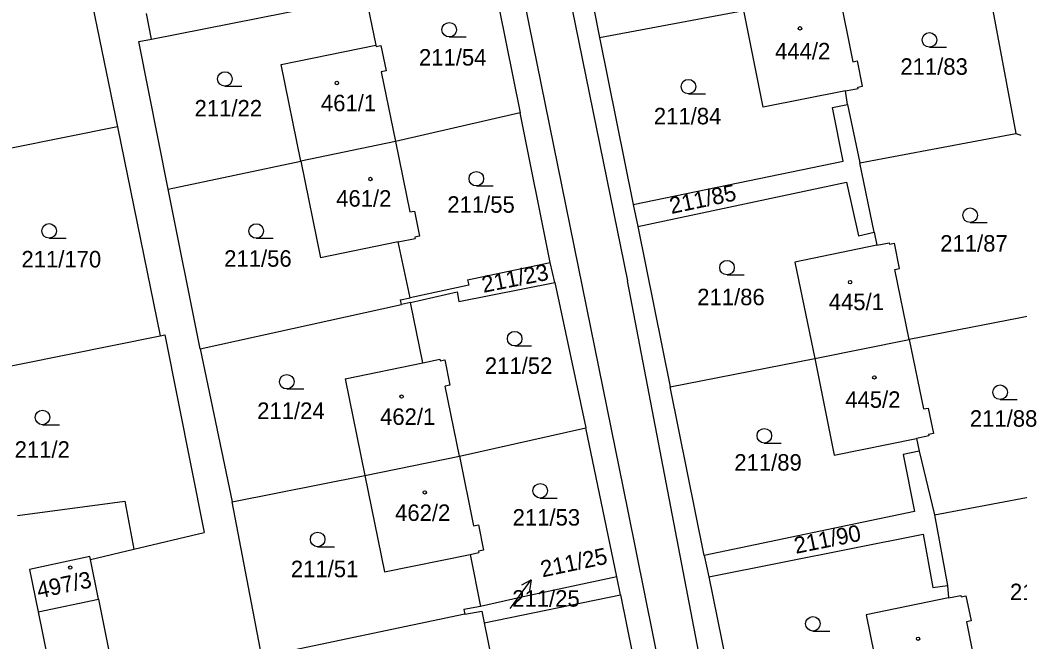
# Model space of a CAD drawing. Extents: x -735249 to -729401, y -1124843 to -1121828.
# Drawn here: x -733187.6 to -733084.7, y -1123493 to -1123429 of the extents above; entities that cross this region are included whole.
import ezdxf

# ---------------------------------------------------------------- set-up
doc = ezdxf.new("R2010")
doc.units = 0
for name, color, linetype in [('Vrstva 1', 7, 'Continuous'), ('Vrstva 16', 7, 'Continuous'), ('Vrstva 18', 7, 'Continuous'), ('Vrstva 19', 7, 'Continuous'), ('Vrstva 25', 7, 'Continuous')]:
    doc.layers.add(name, color=color, linetype=linetype)

msp = doc.modelspace()

# ---------------------------------------------------------------- linework, layer by layer
at = {"layer": 'Vrstva 1'}
for points in [[(-733157.69, -1123318.6), (-733125, -1123479.49)], [(-733152.89, -1123318.95), (-733125, -1123455.89)], [(-733131.13, -1123414.39), (-733127.91, -1123430.78)], [(-733181.99, -1123418.45), (-733177.57, -1123440)], [(-733138.99, -1123424.07), (-733136.07, -1123438.56)], [(-733088.09, -1123424.13), (-733085.02, -1123440.7)], [(-733103.24, -1123426.07), (-733101.81, -1123433.29)], [(-733174.07, -1123430.97), (-733151.96, -1123426.58)], [(-733151.96, -1123426.58), (-733150.94, -1123431.58)], [(-733174.07, -1123430.97), (-733174.58, -1123428.31)], [(-733127.91, -1123430.78), (-733113.02, -1123428)], [(-733111.04, -1123437.99), (-733113.02, -1123428)], [(-733175.35, -1123431.22), (-733174.07, -1123430.97)], [(-733172.34, -1123446.44), (-733175.35, -1123431.22)], [(-733127.91, -1123430.78), (-733124.42, -1123448.01)], [(-733160.69, -1123433.59), (-733150.94, -1123431.58)], [(-733150.94, -1123431.58), (-733150.91, -1123431.73)], [(-733150.91, -1123431.73), (-733150.42, -1123431.63)], [(-733150.42, -1123431.63), (-733149.89, -1123434.23)], [(-733158.67, -1123443.54), (-733160.69, -1123433.59)], [(-733101.81, -1123433.29), (-733101.32, -1123433.19)], [(-733100.8, -1123435.81), (-733101.32, -1123433.19)], [(-733149.89, -1123434.23), (-733150.38, -1123434.33)], [(-733150.38, -1123434.33), (-733148.92, -1123441.53)], [(-733102.54, -1123436.31), (-733111.04, -1123437.99)], [(-733102.54, -1123436.31), (-733101.26, -1123436.05)], [(-733102.35, -1123437.69), (-733102.54, -1123436.31)], [(-733101.29, -1123435.91), (-733100.8, -1123435.81)], [(-733101.26, -1123436.05), (-733101.29, -1123435.91)], [(-733103.89, -1123438.03), (-733102.35, -1123437.69)], [(-733102.35, -1123437.69), (-733101.09, -1123443.73)], [(-733136.07, -1123438.56), (-733148.92, -1123441.53)], [(-733132.97, -1123453.99), (-733136.07, -1123438.56)], [(-733102.78, -1123443.56), (-733103.89, -1123438.03)], [(-733177.57, -1123440), (-733215.64, -1123447.69)], [(-733177.57, -1123440), (-733173.15, -1123461.55)], [(-733101.09, -1123443.73), (-733085.02, -1123440.7)], [(-733085.02, -1123440.7), (-733084.48, -1123440.86)], [(-733148.92, -1123441.53), (-733158.67, -1123443.54)], [(-733148.92, -1123441.53), (-733147.45, -1123448.79)], [(-733172.34, -1123446.44), (-733158.67, -1123443.54)], [(-733158.67, -1123443.54), (-733156.64, -1123453.53)], [(-733124.42, -1123448.01), (-733102.78, -1123443.56)], [(-733099.61, -1123450.87), (-733101.09, -1123443.73)], [(-733123.96, -1123450.29), (-733102.45, -1123445.73)], [(-733102.45, -1123445.73), (-733101.22, -1123451.24)], [(-733169.04, -1123462.9), (-733172.34, -1123446.44)], [(-733124.42, -1123448.01), (-733123.96, -1123450.29)], [(-733147.45, -1123448.79), (-733146.97, -1123448.69)], [(-733146.97, -1123448.69), (-733146.44, -1123451.29)], [(-733123.96, -1123450.29), (-733120.62, -1123466.81)], [(-733101.22, -1123451.24), (-733099.61, -1123450.87)], [(-733099.61, -1123450.87), (-733099.31, -1123452.23)], [(-733148.63, -1123451.88), (-733156.64, -1123453.53)], [(-733148.63, -1123451.88), (-733146.89, -1123451.52)], [(-733147.4, -1123457.66), (-733148.63, -1123451.88)], [(-733146.44, -1123451.29), (-733146.92, -1123451.38)], [(-733146.92, -1123451.38), (-733146.89, -1123451.52)], [(-733099.31, -1123452.23), (-733098.04, -1123451.97)], [(-733098.04, -1123451.97), (-733098.01, -1123452.11)], [(-733098.01, -1123452.11), (-733097.52, -1123452.01)], [(-733096.98, -1123454.62), (-733097.52, -1123452.01)], [(-733099.31, -1123452.23), (-733107.79, -1123453.96)], [(-733141.49, -1123455.8), (-733132.97, -1123453.99)], [(-733132.5, -1123456.07), (-733132.97, -1123453.99)], [(-733107.79, -1123453.96), (-733105.71, -1123463.91)], [(-733097.47, -1123454.72), (-733096.98, -1123454.62)], [(-733096, -1123461.93), (-733097.47, -1123454.72)], [(-733142.4, -1123458.03), (-733132.5, -1123456.07)], [(-733141.49, -1123455.8), (-733141.35, -1123456.35)], [(-733132.5, -1123456.07), (-733129.32, -1123471.04)], [(-733116.55, -1123500), (-733125, -1123455.89)], [(-733141.35, -1123456.35), (-733147.4, -1123457.66)], [(-733147.36, -1123458.12), (-733142.56, -1123457.02)], [(-733142.56, -1123457.02), (-733142.4, -1123458.03)], [(-733169.04, -1123462.9), (-733148.29, -1123458.32)], [(-733148.41, -1123457.84), (-733147.4, -1123457.66)], [(-733148.29, -1123458.32), (-733148.41, -1123457.84)], [(-733147.36, -1123458.12), (-733148.29, -1123458.32)], [(-733146.09, -1123464.35), (-733147.36, -1123458.12)], [(-733080.8, -1123458.98), (-733096, -1123461.93)], [(-733202.2, -1123467.42), (-733173.15, -1123461.55)], [(-733173.15, -1123461.55), (-733172.69, -1123461.46)], [(-733172.69, -1123461.46), (-733168.62, -1123481.85)], [(-733105.71, -1123463.91), (-733096, -1123461.93)], [(-733096, -1123461.93), (-733094.53, -1123469.11)], [(-733169.04, -1123462.9), (-733165.76, -1123478.68)], [(-733154.11, -1123465.99), (-733146.09, -1123464.35)], [(-733146.09, -1123464.35), (-733144.36, -1123463.99)], [(-733144.36, -1123463.99), (-733144.33, -1123464.14)], [(-733144.33, -1123464.14), (-733143.84, -1123464.04)], [(-733143.84, -1123464.04), (-733143.33, -1123466.65)], [(-733120.62, -1123466.81), (-733105.71, -1123463.91)], [(-733105.71, -1123463.91), (-733103.72, -1123473.88)], [(-733154.11, -1123465.99), (-733152.08, -1123475.96)], [(-733143.33, -1123466.65), (-733143.8, -1123466.75)], [(-733142.34, -1123473.97), (-733143.8, -1123466.75)], [(-733117.1, -1123484.21), (-733120.62, -1123466.81)], [(-733094.53, -1123469.11), (-733094.04, -1123469.02)], [(-733094.04, -1123469.02), (-733093.5, -1123471.64)], [(-733142.34, -1123473.97), (-733129.32, -1123471.04)], [(-733126.11, -1123486.41), (-733129.32, -1123471.04)], [(-733093.5, -1123471.64), (-733093.99, -1123471.74)], [(-733103.72, -1123473.88), (-733095.23, -1123472.14)], [(-733093.96, -1123471.88), (-733095.23, -1123472.14)], [(-733095.23, -1123472.14), (-733094.96, -1123473.45)], [(-733093.99, -1123471.74), (-733093.96, -1123471.88)], [(-733094.96, -1123473.45), (-733096.62, -1123473.79)], [(-733094.96, -1123473.45), (-733093.4, -1123480.04)], [(-733152.08, -1123475.96), (-733142.34, -1123473.97)], [(-733142.34, -1123473.97), (-733140.88, -1123481.16)], [(-733096.62, -1123473.79), (-733095.44, -1123479.7)], [(-733165.76, -1123478.68), (-733152.08, -1123475.96)], [(-733152.08, -1123475.96), (-733150.06, -1123485.92)], [(-733093.4, -1123480.04), (-733077.33, -1123477.02)], [(-733187.86, -1123480.09), (-733176.81, -1123478.62)], [(-733176.81, -1123478.62), (-733175.88, -1123483.58)], [(-733162.7, -1123494.69), (-733165.76, -1123478.68)], [(-733125, -1123479.49), (-733113.6, -1123536.1)], [(-733095.44, -1123479.7), (-733117.1, -1123484.21)], [(-733093.4, -1123480.04), (-733092.06, -1123487.33)], [(-733175.88, -1123483.58), (-733168.62, -1123481.85)], [(-733140.88, -1123481.16), (-733140.37, -1123481.06)], [(-733140.37, -1123481.06), (-733139.85, -1123483.67)], [(-733116.65, -1123486.44), (-733094.54, -1123482.01)], [(-733094.54, -1123482.01), (-733093.55, -1123487.51)], [(-733180.35, -1123484.65), (-733175.88, -1123483.58)], [(-733141.22, -1123484.11), (-733140.32, -1123483.92)], [(-733139.85, -1123483.67), (-733140.35, -1123483.77)], [(-733140.35, -1123483.77), (-733140.32, -1123483.92)], [(-733180.42, -1123484.33), (-733186.63, -1123485.68)], [(-733180.35, -1123484.65), (-733180.42, -1123484.33)], [(-733179.53, -1123488.73), (-733180.35, -1123484.65)], [(-733150.06, -1123485.92), (-733141.22, -1123484.11)], [(-733141.22, -1123484.11), (-733140.16, -1123489.48)], [(-733117.1, -1123484.21), (-733116.65, -1123486.44)], [(-733186.63, -1123485.68), (-733185.75, -1123490.05)], [(-733126.11, -1123486.41), (-733136.09, -1123488.54)], [(-733125.74, -1123488.27), (-733126.11, -1123486.41)], [(-733116.65, -1123486.44), (-733113.13, -1123503.68)], [(-733093.55, -1123487.51), (-733092.06, -1123487.33)], [(-733092.06, -1123487.33), (-733091.94, -1123488.6)], [(-733185.75, -1123490.05), (-733179.53, -1123488.73)], [(-733179.53, -1123488.73), (-733177.9, -1123496.81)], [(-733136.09, -1123488.54), (-733140.16, -1123489.48)], [(-733139.78, -1123491.18), (-733125.74, -1123488.27)], [(-733125.74, -1123488.27), (-733122.66, -1123503.59)], [(-733091.94, -1123488.6), (-733100.43, -1123490.33)], [(-733091.94, -1123488.6), (-733090.67, -1123488.34)], [(-733090.67, -1123488.34), (-733090.64, -1123488.49)], [(-733090.64, -1123488.49), (-733090.15, -1123488.39)], [(-733090.15, -1123488.39), (-733089.62, -1123490.98)], [(-733185.75, -1123490.05), (-733181.2, -1123512.41)], [(-733140.16, -1123489.48), (-733141.87, -1123489.8)], [(-733141.87, -1123489.8), (-733141.76, -1123490.26)], [(-733141.76, -1123490.26), (-733140.03, -1123489.98)], [(-733140.03, -1123489.98), (-733139.78, -1123491.18)], [(-733141.76, -1123490.26), (-733162.7, -1123494.69)], [(-733139.78, -1123491.18), (-733138.69, -1123496.56)], [(-733100.43, -1123490.33), (-733098.4, -1123500.3)], [(-733089.62, -1123490.98), (-733090.1, -1123491.08)], [(-733090.1, -1123491.08), (-733088.63, -1123498.3)]]:
    msp.add_lwpolyline(points, dxfattribs=at)
at = {"layer": 'Vrstva 16'}
msp.add_lwpolyline([(-733137.09, -1123489.7), (-733136.69, -1123489.15)], dxfattribs=at)
at = {"layer": 'Vrstva 25'}
for points in [[(-733143.38, -1123430.74), (-733141.63, -1123430.74)], [(-733093.91, -1123431.79), (-733092.16, -1123431.79)], [(-733166.5, -1123435.82), (-733164.75, -1123435.82)], [(-733118.74, -1123436.61), (-733116.99, -1123436.61)], [(-733140.59, -1123446.11), (-733138.84, -1123446.11)], [(-733089.72, -1123449.88), (-733087.97, -1123449.88)], [(-733184.61, -1123451.49), (-733182.86, -1123451.49)], [(-733163.27, -1123451.5), (-733161.52, -1123451.5)], [(-733114.76, -1123455.28), (-733113.01, -1123455.28)], [(-733136.64, -1123462.61), (-733134.89, -1123462.61)], [(-733160.12, -1123467.05), (-733158.37, -1123467.05)], [(-733086.62, -1123468.13), (-733084.87, -1123468.13)], [(-733185.29, -1123470.73), (-733183.54, -1123470.73)], [(-733110.92, -1123472.62), (-733109.17, -1123472.62)], [(-733134.01, -1123478.3), (-733132.26, -1123478.3)], [(-733156.94, -1123483.32), (-733155.19, -1123483.32)], [(-733136.69, -1123489.15), (-733134.927, -1123486.723)], [(-733135.919, -1123487.239), (-733134.927, -1123486.723), (-733135.11, -1123487.826)], [(-733105.91, -1123492.02), (-733104.16, -1123492.02)]]:
    msp.add_lwpolyline(points, dxfattribs=at)
for centre, radius in [((-733143.38, -1123429.99), 0.75), ((-733107.24, -1123429.85), 0.175), ((-733093.91, -1123431.04), 0.75), ((-733166.5, -1123435.07), 0.75), ((-733154.96, -1123435.49), 0.175), ((-733118.74, -1123435.86), 0.75), ((-733140.59, -1123445.36), 0.75), ((-733151.5, -1123445.39), 0.175), ((-733089.72, -1123449.13), 0.75), ((-733184.61, -1123450.74), 0.75), ((-733163.27, -1123450.75), 0.75), ((-733114.76, -1123454.53), 0.75), ((-733102.08, -1123456.03), 0.175), ((-733136.64, -1123461.86), 0.75), ((-733160.12, -1123466.3), 0.75), ((-733099.58, -1123465.85), 0.175), ((-733086.62, -1123467.38), 0.75), ((-733148.29, -1123467.83), 0.175), ((-733185.29, -1123469.98), 0.75), ((-733110.92, -1123471.87), 0.75), ((-733134.01, -1123477.55), 0.75), ((-733145.91, -1123477.72), 0.175), ((-733156.94, -1123482.57), 0.75), ((-733182.43, -1123485.47), 0.175), ((-733105.91, -1123491.27), 0.75), ((-733095.07, -1123492.81), 0.175)]:
    msp.add_circle(centre, radius, dxfattribs=at)

# ---------------------------------------------------------------- texts
at = {"layer": 'Vrstva 16'}
msp.add_text('211/25', height=1.7, rotation=11.90009, dxfattribs=at).set_placement((-733133.776, -1123486.484))
at = {"layer": 'Vrstva 18'}
for s, p in [('211/54', (-733146.5, -1123433.69)), ('211/83', (-733096.9, -1123434.64)), ('211/22', (-733169.62, -1123438.94)), ('211/84', (-733122.3, -1123439.75)), ('211/55', (-733143.58, -1123448.87)), ('211/87', (-733092.79, -1123452.88)), ('211/170', (-733187.46, -1123454.51)), ('211/56', (-733166.57, -1123454.44)), ('211/86', (-733117.83, -1123458.41)), ('211/52', (-733139.71, -1123465.49)), ('211/24', (-733163.17, -1123470.14)), ('211/88', (-733089.74, -1123470.94)), ('211/2', (-733188.16, -1123474.14)), ('211/89', (-733114.01, -1123475.47)), ('211/53', (-733136.85, -1123481.14)), ('211/51', (-733159.7, -1123486.46)), ('211/92', (-733085.61, -1123488.83)), ('211/25', (-733136.89, -1123489.5))]:
    msp.add_text(s, height=1.7, dxfattribs=at).set_placement(p)
for s, rotation, p in [('211/85', 11.90009, (-733120.496, -1123449.004)), ('211/23', 11.30009, (-733139.854, -1123457.135)), ('211/90', 11.40009, (-733107.664, -1123484.055))]:
    msp.add_text(s, height=1.7, rotation=rotation, dxfattribs=at).set_placement(p)
at = {"layer": 'Vrstva 19'}
for s, p in [('444/2', (-733109.81, -1123433.05)), ('461/1', (-733156.6, -1123438.4)), ('461/2', (-733155.03, -1123448.24)), ('445/1', (-733104.28, -1123458.91)), ('445/2', (-733102.58, -1123468.99)), ('462/1', (-733150.51, -1123470.75)), ('462/2', (-733148.96, -1123480.66))]:
    msp.add_text(s, height=1.7, dxfattribs=at).set_placement(p)
msp.add_text('497/3', height=1.7, rotation=11.80009, dxfattribs=at).set_placement((-733185.686, -1123488.654))

doc.saveas('drawing.dxf')
